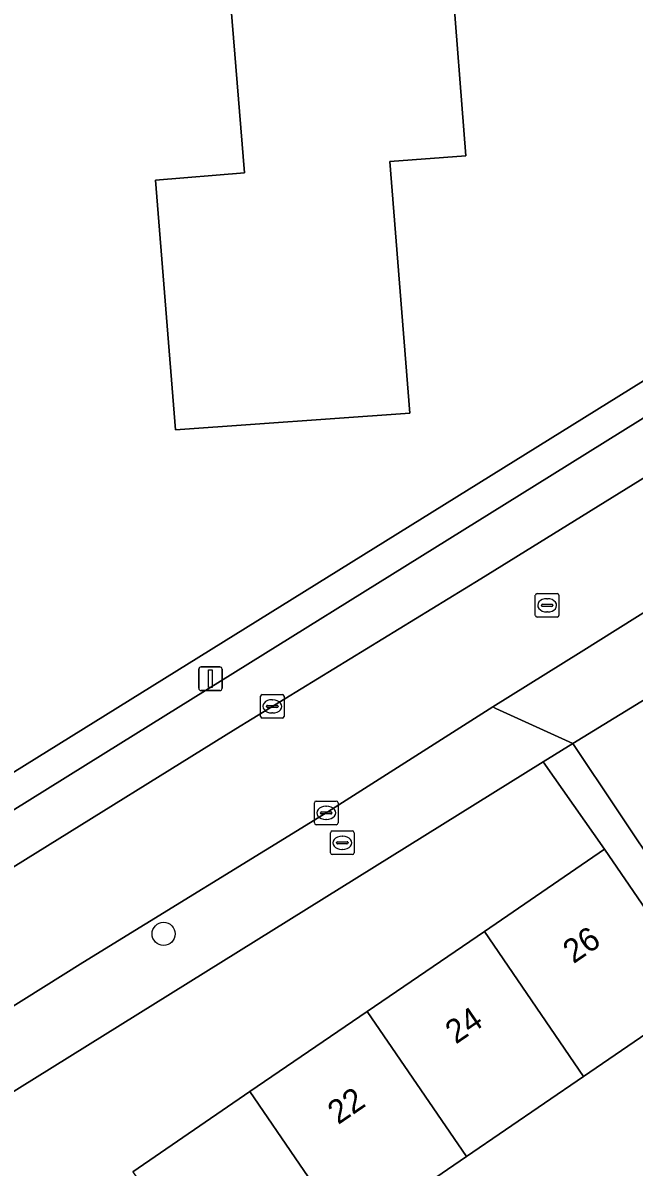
# Model space of a CAD drawing. Extents: x 160030 to 160839, y 385325 to 386450.
# Drawn here: x 160137.16 to 160163.03, y 386081.67 to 386130.11 of the extents above; entities that cross this region are included whole.
import ezdxf

# ---------------------------------------------------------------- set-up
doc = ezdxf.new("R2010")
doc.units = 0
for name, color, linetype in [('IMGEO_Boom', 7, 'Continuous'), ('IMGEO_Brandkraan', 7, 'Continuous'), ('IMGEO_Erf', 7, 'Continuous'), ('IMGEO_Kolk', 7, 'Continuous'), ('IMGEO_Lichtmast', 7, 'Continuous'), ('IMGEO_Pand', 7, 'Continuous'), ('IMGEO_Pand_nummerreeks', 7, 'Continuous'), ('IMGEO_Parkeervlak_open', 7, 'Continuous'), ('IMGEO_Rijbaan_lokaal_open', 7, 'Continuous'), ('IMGEO_Rioolput', 7, 'Continuous'), ('IMGEO_Voetpad_open', 7, 'Continuous')]:
    doc.layers.add(name, color=color, linetype=linetype)

msp = doc.modelspace()

# ---------------------------------------------------------------- linework, layer by layer
at = {"layer": 'IMGEO_Boom'}
msp.add_circle((160143.119, 386091.54), 0.489, dxfattribs=at)
at = {"layer": 'IMGEO_Brandkraan'}
for p, q in [((160150.183, 386094.969), (160150.183, 386095.821)), ((160150.258, 386095.895), (160151.11, 386095.895)), ((160151.184, 386095.821), (160151.184, 386094.969)), ((160150.442, 386095.389), (160150.442, 386095.401)), ((160150.88, 386095.352), (160150.482, 386095.352)), ((160150.485, 386095.438), (160150.883, 386095.438)), ((160150.671, 386095.675), (160150.696, 386095.675)), ((160150.926, 386095.401), (160150.926, 386095.389)), ((160151.11, 386094.895), (160150.258, 386094.895)), ((160150.694, 386095.115), (160150.669, 386095.115))]:
    msp.add_line(p, q, dxfattribs=at)
for points in [[(160150.183, 386094.969), (160150.183, 386095.821)], [(160150.258, 386095.895), (160151.11, 386095.895)], [(160151.184, 386095.821), (160151.184, 386094.969)], [(160151.11, 386094.895), (160150.258, 386094.895)]]:
    msp.add_lwpolyline(points, dxfattribs=at)
for centre, radius, start, end in [((160150.26, 386095.819), 0.0765, 91.552, 178.448), ((160150.26, 386095.819), 0.0765, 91.552, 178.448), ((160151.108, 386095.819), 0.0765, 1.552, 88.448), ((160151.108, 386095.819), 0.0765, 1.552, 88.448), ((160150.482, 386095.398), 0.0403, 85.8775, 175.7526), ((160150.479, 386095.388), 0.0366, 178.938, 274.7102), ((160150.883, 386095.395), 0.043, 264.8664, 352.4533), ((160150.887, 386095.4), 0.0386, 1.7309, 96.639), ((160150.26, 386094.971), 0.0765, 181.552, 268.448), ((160150.26, 386094.971), 0.0765, 181.552, 268.448), ((160151.108, 386094.971), 0.0765, 271.552, 358.448), ((160151.108, 386094.971), 0.0765, 271.552, 358.448)]:
    msp.add_arc(centre, radius, start, end, dxfattribs=at)
for centre, major_axis, ratio, start_param, end_param in [((160150.67, 386095.395), (-0.387, 0.002), 0.722429, 4.712389, 7.853982), ((160150.695, 386095.395), (-0.39, 0.002), 0.717154, 1.570796, 4.712389)]:
    msp.add_ellipse(centre, major_axis=major_axis, ratio=ratio, start_param=start_param, end_param=end_param, dxfattribs=at)
at = {"layer": 'IMGEO_Erf'}
for points in [[(160084.42, 386065.846), (160176.734, 386123.221), (160178.023, 386124.022), (160157.455, 386157.125), (160150.164, 386152.647), (160150.883, 386143.318), (160152.373, 386143.42), (160152.515, 386141.297), (160158.323, 386143.987), (160162.274, 386135.532), (160155.31, 386132.282), (160155.906, 386124.482), (160152.696, 386124.235), (160153.54, 386113.58), (160143.628, 386112.876), (160142.77, 386123.45), (160146.539, 386123.756), (160145.919, 386131.396), (160138.538, 386133.5)], [(160141.812, 386081.467), (160146.773, 386084.861), (160151.733, 386088.254), (160156.694, 386091.647), (160161.784, 386095.129), (160159.187, 386098.82), (160091.182, 386056.49)], [(160172.704, 386078.926), (160165.988, 386088.991), (160160.894, 386085.506), (160155.932, 386082.113), (160150.972, 386078.72)]]:
    msp.add_lwpolyline(points, dxfattribs=at)
at = {"layer": 'IMGEO_Kolk'}
for p, q in [((160147.295, 386101.671), (160148.147, 386101.671)), ((160147.22, 386100.745), (160147.22, 386101.597)), ((160147.479, 386101.165), (160147.479, 386101.177)), ((160147.522, 386101.214), (160147.92, 386101.214)), ((160147.708, 386101.451), (160147.733, 386101.451)), ((160147.963, 386101.177), (160147.963, 386101.165)), ((160148.221, 386101.597), (160148.221, 386100.745)), ((160148.147, 386100.671), (160147.295, 386100.671)), ((160147.917, 386101.128), (160147.519, 386101.128)), ((160147.731, 386100.891), (160147.706, 386100.891)), ((160149.501, 386096.236), (160149.501, 386097.088)), ((160149.576, 386097.162), (160150.428, 386097.162)), ((160149.989, 386096.942), (160150.014, 386096.942)), ((160150.502, 386097.088), (160150.502, 386096.236)), ((160149.76, 386096.656), (160149.76, 386096.668)), ((160150.198, 386096.619), (160149.8, 386096.619)), ((160149.803, 386096.705), (160150.201, 386096.705)), ((160150.012, 386096.382), (160149.987, 386096.382)), ((160150.244, 386096.668), (160150.244, 386096.656)), ((160150.428, 386096.162), (160149.576, 386096.162))]:
    msp.add_line(p, q, dxfattribs=at)
for points in [[(160147.295, 386101.671), (160148.147, 386101.671)], [(160147.22, 386100.745), (160147.22, 386101.597)], [(160148.221, 386101.597), (160148.221, 386100.745)], [(160148.147, 386100.671), (160147.295, 386100.671)], [(160149.501, 386096.236), (160149.501, 386097.088)], [(160149.576, 386097.162), (160150.428, 386097.162)], [(160150.502, 386097.088), (160150.502, 386096.236)], [(160150.428, 386096.162), (160149.576, 386096.162)]]:
    msp.add_lwpolyline(points, dxfattribs=at)
for centre, radius, start, end in [((160147.297, 386101.595), 0.0765, 91.552, 178.448), ((160147.297, 386101.595), 0.0765, 91.552, 178.448), ((160148.145, 386101.595), 0.0765, 1.552, 88.448), ((160148.145, 386101.595), 0.0765, 1.552, 88.448), ((160147.519, 386101.174), 0.0403, 85.8775, 175.7526), ((160147.516, 386101.164), 0.0366, 178.938, 274.7102), ((160147.92, 386101.171), 0.043, 264.8664, 352.4533), ((160147.924, 386101.176), 0.0386, 1.7309, 96.639), ((160147.297, 386100.747), 0.0765, 181.552, 268.448), ((160147.297, 386100.747), 0.0765, 181.552, 268.448), ((160148.145, 386100.747), 0.0765, 271.552, 358.448), ((160148.145, 386100.747), 0.0765, 271.552, 358.448), ((160149.578, 386097.086), 0.0765, 91.552, 178.448), ((160149.578, 386097.086), 0.0765, 91.552, 178.448), ((160150.426, 386097.086), 0.0765, 1.552, 88.448), ((160150.426, 386097.086), 0.0765, 1.552, 88.448), ((160149.8, 386096.665), 0.0403, 85.8775, 175.7526), ((160149.797, 386096.655), 0.0366, 178.938, 274.7102), ((160150.201, 386096.662), 0.043, 264.8664, 352.4533), ((160150.205, 386096.667), 0.0386, 1.7309, 96.639), ((160149.578, 386096.238), 0.0765, 181.552, 268.448), ((160149.578, 386096.238), 0.0765, 181.552, 268.448), ((160150.426, 386096.238), 0.0765, 271.552, 358.448), ((160150.426, 386096.238), 0.0765, 271.552, 358.448)]:
    msp.add_arc(centre, radius, start, end, dxfattribs=at)
for centre, major_axis, ratio, start_param, end_param in [((160147.707, 386101.171), (-0.387, 0.002), 0.722429, 4.712389, 7.853982), ((160147.732, 386101.171), (-0.39, 0.002), 0.717154, 1.570796, 4.712389), ((160149.988, 386096.662), (-0.387, 0.002), 0.722429, 4.712389, 7.853982), ((160150.013, 386096.662), (-0.39, 0.002), 0.717154, 1.570796, 4.712389)]:
    msp.add_ellipse(centre, major_axis=major_axis, ratio=ratio, start_param=start_param, end_param=end_param, dxfattribs=at)
at = {"layer": 'IMGEO_Lichtmast'}
for p, q in [((160144.604, 386101.941), (160144.604, 386102.741)), ((160144.604, 386102.741), (160144.604, 386101.941)), ((160144.704, 386102.841), (160145.494, 386102.841)), ((160145.494, 386102.841), (160144.704, 386102.841)), ((160145.594, 386102.741), (160145.594, 386101.941)), ((160145.594, 386101.941), (160145.594, 386102.741)), ((160145.494, 386101.841), (160144.704, 386101.841)), ((160144.704, 386101.841), (160145.494, 386101.841))]:
    msp.add_line(p, q, dxfattribs=at)
msp.add_lwpolyline([(160145.024, 386102.716), (160145.174, 386102.716), (160145.174, 386101.966), (160145.024, 386101.966), (160145.024, 386102.716)], dxfattribs=at)
for centre, start, end in [((160144.704, 386102.741), 90, 180), ((160144.704, 386102.741), 90, 180), ((160145.494, 386102.741), 0, 90), ((160145.494, 386102.741), 360, 90), ((160144.704, 386101.941), 180, 270), ((160144.704, 386101.941), 180, 270), ((160145.494, 386101.941), 270, 0), ((160145.494, 386101.941), 270, 0)]:
    msp.add_arc(centre, 0.1, start, end, dxfattribs=at)
at = {"layer": 'IMGEO_Pand'}
for points in [[(160151.259, 386140.715), (160147.946, 386140.446), (160146.918, 386140.74), (160141.034, 386142.422), (160138.538, 386133.5), (160145.919, 386131.396), (160146.539, 386123.756), (160142.77, 386123.45), (160143.628, 386112.876), (160153.54, 386113.58), (160152.696, 386124.235), (160155.906, 386124.482), (160155.31, 386132.282), (160162.274, 386135.532), (160158.323, 386143.987), (160152.515, 386141.297)], [(160160.894, 386085.506), (160165.988, 386088.991), (160161.784, 386095.129), (160156.694, 386091.647)], [(160156.694, 386091.647), (160151.733, 386088.254), (160155.932, 386082.113), (160160.894, 386085.506)], [(160151.733, 386088.254), (160146.773, 386084.861), (160150.972, 386078.72), (160155.932, 386082.113)], [(160146.773, 386084.861), (160141.812, 386081.467), (160146.012, 386075.327), (160147.523, 386073.119), (160152.483, 386076.51), (160150.972, 386078.72)]]:
    msp.add_lwpolyline(points, close=True, dxfattribs=at)
at = {"layer": 'IMGEO_Parkeervlak_open'}
for points in [[(160146.18, 386100.226), (160156.551, 386106.569), (160178.667, 386120.27)], [(160173.94, 386119.899), (160173.658, 386119.745), (160158.816, 386110.505), (160141.308, 386099.614), (160125.143, 386089.555), (160116.215, 386083.984), (160091.559, 386068.903)], [(160089.637, 386065.068), (160091.499, 386066.209), (160119.45, 386083.623), (160146.18, 386100.226)]]:
    msp.add_lwpolyline(points, dxfattribs=at)
at = {"layer": 'IMGEO_Rijbaan_lokaal_open'}
for points in [[(160181.465, 386116.274), (160178.667, 386120.27), (160156.551, 386106.569), (160146.18, 386100.226), (160119.45, 386083.623), (160091.499, 386066.209), (160089.637, 386065.068), (160084.524, 386062.041)], [(160087.323, 386057.846), (160094.533, 386062.106), (160099.153, 386064.979), (160118.044, 386076.749), (160139.704, 386090.325), (160150.065, 386096.702), (160157.055, 386101.145), (160160.784, 386103.485), (160163.896, 386105.423), (160181.465, 386116.274)]]:
    msp.add_lwpolyline(points, dxfattribs=at)
msp.add_lwpolyline([(160178.022, 386068.696), (160180.313, 386070.263), (160182.605, 386071.831), (160182.92, 386072.031), (160174.551, 386084.875), (160166.941, 386097.434), (160164.187, 386101.902), (160160.445, 386099.596), (160164.248, 386093.899), (160169.515, 386086.023), (160174.582, 386078.498), (160160.285, 386068.789), (160154.885, 386065.127), (160160.565, 386056.736), (160161.98, 386057.723), (160164.272, 386059.291), (160166.563, 386060.858), (160168.855, 386062.426), (160171.147, 386063.993), (160173.438, 386065.561), (160175.73, 386067.128)], close=True, dxfattribs=at)
at = {"layer": 'IMGEO_Rioolput'}
for p, q in [((160158.851, 386105.022), (160158.851, 386105.874)), ((160158.926, 386105.948), (160159.778, 386105.948)), ((160159.339, 386105.728), (160159.364, 386105.728)), ((160159.852, 386105.874), (160159.852, 386105.022)), ((160159.11, 386105.442), (160159.11, 386105.454)), ((160159.548, 386105.405), (160159.15, 386105.405)), ((160159.153, 386105.491), (160159.551, 386105.491)), ((160159.362, 386105.168), (160159.337, 386105.168)), ((160159.594, 386105.454), (160159.594, 386105.442)), ((160159.778, 386104.948), (160158.926, 386104.948))]:
    msp.add_line(p, q, dxfattribs=at)
for points in [[(160158.851, 386105.022), (160158.851, 386105.874)], [(160158.926, 386105.948), (160159.778, 386105.948)], [(160159.852, 386105.874), (160159.852, 386105.022)], [(160159.778, 386104.948), (160158.926, 386104.948)]]:
    msp.add_lwpolyline(points, dxfattribs=at)
for centre, radius, start, end in [((160158.928, 386105.872), 0.0765, 91.552, 178.448), ((160158.928, 386105.872), 0.0765, 91.552, 178.448), ((160159.776, 386105.872), 0.0765, 1.552, 88.448), ((160159.776, 386105.872), 0.0765, 1.552, 88.448), ((160158.928, 386105.024), 0.0765, 181.552, 268.448), ((160158.928, 386105.024), 0.0765, 181.552, 268.448), ((160159.15, 386105.451), 0.0403, 85.8775, 175.7526), ((160159.147, 386105.441), 0.0366, 178.938, 274.7102), ((160159.551, 386105.448), 0.043, 264.8664, 352.4533), ((160159.555, 386105.453), 0.0386, 1.7309, 96.639), ((160159.776, 386105.024), 0.0765, 271.552, 358.448), ((160159.776, 386105.024), 0.0765, 271.552, 358.448)]:
    msp.add_arc(centre, radius, start, end, dxfattribs=at)
for centre, major_axis, ratio, start_param, end_param in [((160159.338, 386105.448), (-0.387, 0.002), 0.722429, 4.712389, 7.853982), ((160159.363, 386105.448), (-0.39, 0.002), 0.717154, 1.570796, 4.712389)]:
    msp.add_ellipse(centre, major_axis=major_axis, ratio=ratio, start_param=start_param, end_param=end_param, dxfattribs=at)
at = {"layer": 'IMGEO_Voetpad_open'}
for points in [[(160178.667, 386120.27), (160176.734, 386123.221), (160084.42, 386065.846)], [(160116.215, 386083.984), (160125.143, 386089.555), (160141.308, 386099.614), (160158.816, 386110.505), (160173.658, 386119.745), (160173.94, 386119.899)], [(160159.187, 386098.82), (160160.445, 386099.596), (160157.186, 386101.085), (160157.055, 386101.145), (160150.065, 386096.702), (160139.704, 386090.325), (160118.044, 386076.749), (160099.153, 386064.979), (160094.533, 386062.106), (160087.323, 386057.846), (160089.794, 386054.512)], [(160091.182, 386056.49), (160159.187, 386098.82)]]:
    msp.add_lwpolyline(points, dxfattribs=at)
for points in [[(160164.187, 386101.902), (160163.912, 386105.226), (160163.896, 386105.423), (160160.784, 386103.485), (160157.055, 386101.145), (160157.186, 386101.085), (160160.445, 386099.596)], [(160164.248, 386093.899), (160160.445, 386099.596), (160159.187, 386098.82), (160161.784, 386095.129), (160165.988, 386088.991), (160172.704, 386078.926), (160171.697, 386078.265), (160167.74, 386075.585), (160163.758, 386072.888), (160161.492, 386071.565), (160157.689, 386068.988), (160153.684, 386066.274), (160152.79, 386065.648), (160153.833, 386064.11), (160160.19, 386054.748), (160164.027, 386049.139), (160166.76, 386044.877), (160167.958, 386045.687), (160160.565, 386056.736), (160154.885, 386065.127), (160160.285, 386068.789), (160174.582, 386078.498), (160169.515, 386086.023)]]:
    msp.add_lwpolyline(points, close=True, dxfattribs=at)

# ---------------------------------------------------------------- texts
at = {"layer": 'IMGEO_Pand_nummerreeks'}
for s, p in [('26', (160160.465, 386090.253)), ('24', (160155.487, 386086.848)), ('22', (160150.507, 386083.442))]:
    msp.add_text(s, height=1, rotation=34.3732, dxfattribs=at).set_placement(p)

doc.saveas('drawing.dxf')
